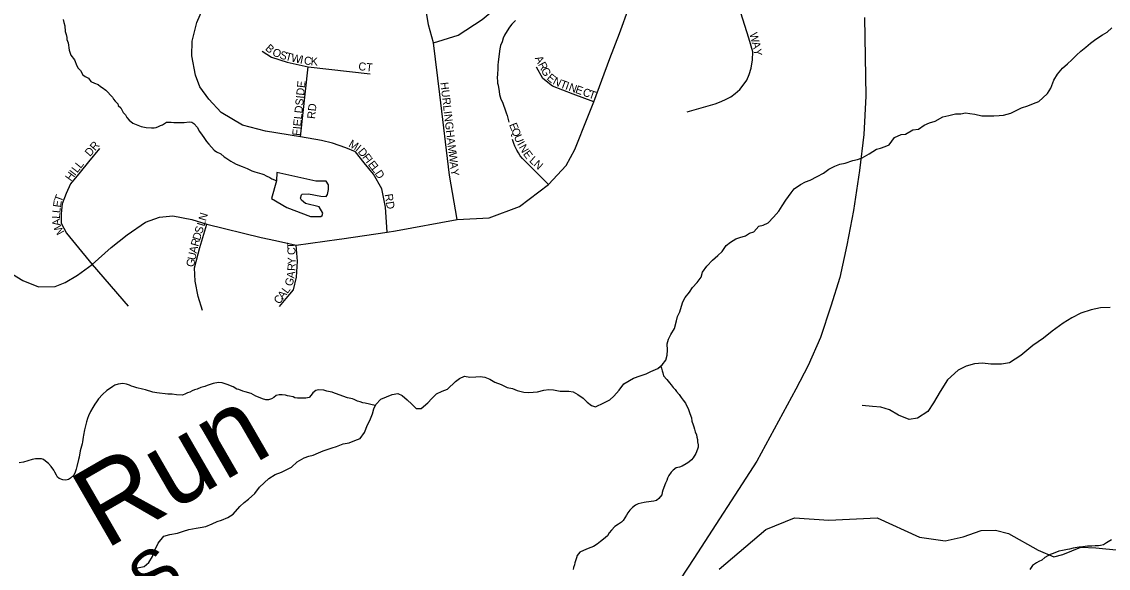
# Model space of a CAD drawing. Extents: x 1310247 to 1664935, y 235267 to 584339.
# Drawn here: x 1462682 to 1469473, y 416732 to 420149 of the extents above; entities that cross this region are included whole.
import ezdxf

# ---------------------------------------------------------------- set-up
doc = ezdxf.new("R2010")
doc.units = 0
for name, color, linetype in [('GM_X_Interstate_Route', 7, 'Continuous'), ('GM_X_Minor_Lake', 7, 'Continuous'), ('GM_X_Minor_River', 7, 'Continuous'), ('GM_X_Minor_River_Text', 7, 'Continuous'), ('GM_X_Township_Road', 7, 'Continuous'), ('GM_X_Township_Road_Text', 7, 'Continuous'), ('GM_X_Township_Subdivision', 7, 'Continuous'), ('GM_X_Township_Subdivision_Text', 7, 'Continuous')]:
    doc.layers.add(name, color=color, linetype=linetype)

msp = doc.modelspace()

# ---------------------------------------------------------------- linework, layer by layer
at = {"layer": 'GM_X_Interstate_Route'}
msp.add_lwpolyline([(1467950.3, 420176.2), (1467957.4, 419684.4), (1467945.1, 419444), (1467919.1, 419218), (1467880.5, 418968.2), (1467838.7, 418752.5), (1467795.3, 418549), (1467738.5, 418369.9), (1467673.3, 418175), (1467596.6, 418000.4), (1467520.6, 417851.9), (1467276.4, 417400.7), (1466881.8, 416793), (1466466.5, 416157.7)], dxfattribs=at)
at = {"layer": 'GM_X_Minor_Lake'}
for points in [[(1464521.1, 419152.5), (1464277.4, 419205.7), (1464273.9, 419153.6)], [(1464273.9, 419153.6), (1464244, 419043.9), (1464339.1, 418987.7), (1464486.4, 418930.5), (1464550.6, 418931.2), (1464560.7, 418937), (1464563.1, 418953), (1464541.8, 418991.6), (1464456, 419013.4), (1464430.3, 419034), (1464424.6, 419046.2), (1464431, 419066.1), (1464435.1, 419070), (1464475.3, 419073.2), (1464551.2, 419057.6), (1464585.3, 419056.9), (1464593.6, 419068.8), (1464600.2, 419100.7), (1464598.8, 419128.8), (1464585.2, 419151.2), (1464521.1, 419152.5)]]:
    msp.add_lwpolyline(points, dxfattribs=at)
at = {"layer": 'GM_X_Minor_River'}
for points in [[(1462941.8, 420162.1), (1462945.4, 420144), (1462950.9, 420123.8), (1462954, 420087.7), (1462959.5, 420069.5), (1462963, 420049.4), (1462964.7, 420037.3), (1462972.2, 420017.1), (1462979.1, 419970.8), (1462988.4, 419940.5), (1463011.6, 419909.9), (1463026.7, 419873.4), (1463034.4, 419859.2), (1463050.1, 419844.8), (1463063.4, 419816.4), (1463079.2, 419805.9), (1463099, 419795.4), (1463114.5, 419775), (1463136.3, 419764.4), (1463160.1, 419755.7), (1463173.8, 419743.3), (1463185.7, 419737), (1463207.4, 419720.4), (1463248.4, 419677.3), (1463256.1, 419665.1), (1463265.8, 419652.8), (1463283.4, 419636.3), (1463285.1, 419624.2), (1463300.8, 419609.8), (1463308.5, 419597.6), (1463316.1, 419581.4), (1463329.8, 419567), (1463339.4, 419550.7), (1463353, 419534.3), (1463376.6, 419515.7), (1463396.5, 419507.1), (1463428.2, 419494.3), (1463460.1, 419487.5), (1463492.2, 419484.6), (1463510.2, 419486.1), (1463522.3, 419487.8), (1463536.5, 419493.5), (1463548.7, 419499.2), (1463562.9, 419504.8), (1463587.3, 419520.2), (1463601.4, 419521.8), (1463615.4, 419521.5), (1463633.4, 419519), (1463667.5, 419518.1), (1463697.6, 419519.3), (1463727.8, 419522.5), (1463745.8, 419522), (1463757.6, 419511.7), (1463781, 419487.1), (1463790.5, 419464.8), (1463806, 419446.3), (1463823.4, 419419.8), (1463836.9, 419399.5), (1463850.6, 419383.1), (1463885.7, 419346.1), (1463899.5, 419335.7), (1463927.2, 419323), (1463946.8, 419304.4), (1463958.7, 419298.1), (1463988.3, 419277.3), (1464004.1, 419268.9), (1464021.9, 419258.4), (1464059.6, 419243.4), (1464091.3, 419230.5), (1464121.1, 419217.7), (1464139, 419211.3), (1464182.8, 419198.1), (1464194.7, 419193.8), (1464210.5, 419185.3), (1464232.3, 419174.8), (1464246.1, 419166.4), (1464262, 419160), (1464273.9, 419153.6)], [(1465767.4, 420156.3), (1465744.7, 420132.8), (1465730.2, 420115.2), (1465715.6, 420091.5), (1465698.9, 420065.9), (1465690.4, 420046.1), (1465683.8, 420024.2), (1465675.2, 420000.4), (1465670.7, 419980.5), (1465668.3, 419964.5), (1465665.8, 419946.6), (1465660.6, 419898.6), (1465658, 419876.7), (1465657.4, 419852.6), (1465654.6, 419822.7), (1465654, 419796.6), (1465655.5, 419778.6), (1465655.1, 419764.6), (1465658.8, 419752.4), (1465665.8, 419712.2), (1465667.4, 419694.1), (1465673, 419680), (1465676.7, 419665.8), (1465686.2, 419645.5), (1465693.8, 419627.3), (1465701.2, 419605.1), (1465710.6, 419578.8), (1465716.2, 419562.6), (1465727.1, 419520.3)], [(1467288, 418871.4), (1467316.2, 418876.9), (1467346.5, 418892.5), (1467381.2, 418928), (1467413.9, 418965.5), (1467434.5, 418997.3), (1467457.2, 419033), (1467492, 419078.5), (1467510.5, 419104.3), (1467549, 419131.7), (1467581.4, 419147.2), (1467609.6, 419158.8), (1467654.1, 419182.1), (1467692.5, 419201.5), (1467727, 419227), (1467763.4, 419246.4), (1467795.6, 419257.9), (1467827.8, 419265.4), (1467876.1, 419280.6), (1467906.3, 419288.1), (1467934.5, 419297.7), (1467979, 419323), (1468023.6, 419352.3), (1468049.7, 419357.9), (1468078, 419369.4), (1468104.2, 419379), (1468137, 419424.6), (1468179.4, 419443.9), (1468205.5, 419445.5), (1468252.1, 419472.8), (1468286.2, 419478.2), (1468322.7, 419501.7), (1468355, 419517.2), (1468391.2, 419526.6), (1468439.8, 419553.8), (1468476, 419563.2), (1468518.2, 419572.5), (1468552.2, 419574), (1468580.4, 419579.5), (1468608.3, 419575), (1468638.3, 419570.5), (1468682.1, 419559.7), (1468710.2, 419561.2), (1468758.2, 419560.4), (1468790.3, 419561.9), (1468818.4, 419565.4), (1468864.7, 419576.6), (1468931.3, 419609.6), (1468969.6, 419623), (1469006, 419638.4), (1469038.2, 419649.9), (1469064.7, 419673.5), (1469093.2, 419701.1), (1469113.8, 419732.9), (1469132.7, 419782.7), (1469155.4, 419820.4), (1469186.1, 419858), (1469218.7, 419885.5), (1469245.2, 419911.2), (1469273.8, 419940.8), (1469302.2, 419964.4), (1469332.7, 419989.9), (1469361.2, 420015.5), (1469395.7, 420039), (1469436.2, 420066.4), (1469466.6, 420083.9), (1469495.1, 420111.5)], [(1465976, 417850.6), (1466006, 417848.1), (1466047.9, 417839.4), (1466101.9, 417838.5), (1466127.9, 417836), (1466157.6, 417817.4), (1466191.2, 417794.8), (1466216.8, 417770.3), (1466242.5, 417749.8), (1466268.3, 417741.3), (1466320.9, 417766.5), (1466357.2, 417785.9), (1466383.7, 417807.5), (1466416.4, 417845.1), (1466445.1, 417884.7), (1466505.8, 417919.8), (1466548.2, 417935.1), (1466584.5, 417948.5), (1466614.7, 417962.1), (1466657.1, 417981.4), (1466685.6, 418003), (1466708.1, 418032.7), (1466716.7, 418064.6), (1466717.3, 418094.7), (1466716, 418134.9), (1466724.6, 418164.8), (1466739.1, 418192.7), (1466761.8, 418230.4), (1466774.7, 418278.3), (1466781.2, 418306.3), (1466795.7, 418336.1), (1466806.4, 418370.1), (1466814.9, 418398), (1466829.4, 418423.8), (1466856, 418457.5), (1466874.6, 418487.3), (1466903.2, 418518.9), (1466927.8, 418552.5), (1466936.4, 418582.5), (1466963.1, 418620.2), (1466999.8, 418657.6), (1467032.4, 418687.2), (1467058.9, 418712.8), (1467085.6, 418750.5), (1467112, 418770.1), (1467144.4, 418791.6), (1467170.6, 418799.2), (1467204.8, 418810.6), (1467231.1, 418826.2), (1467257.3, 418835.8), (1467288, 418871.4), (1467294.1, 418873.3)], [(1469484.8, 418363.2), (1469424.5, 418360.4), (1469366.1, 418347.5), (1469301.5, 418326.6), (1469244.8, 418297.6), (1469191.9, 418264.5), (1469122.7, 418213.6), (1469067.7, 418170.6), (1469000.5, 418123.7), (1468927.1, 418062.9), (1468855.9, 418016.1), (1468805.6, 418009), (1468739.4, 418008.3), (1468687.4, 418013.3), (1468637.2, 418010.3), (1468584.7, 417995.2), (1468534.1, 417970.1), (1468468.6, 417909.1), (1468423, 417837.8), (1468381.4, 417766.3), (1468346.2, 417712.8), (1468281.2, 417669.8), (1468228.9, 417662.8), (1468161.2, 417688.2), (1468105.8, 417721.5), (1468052, 417738.6), (1467999.9, 417743.6), (1467933.9, 417748.9)], [(1466664.8, 417987.2), (1466678.9, 417990.9), (1466684.3, 417966.7), (1466688, 417954.6), (1466693.5, 417934.4), (1466713, 417911.9), (1466730.6, 417891.4), (1466740.3, 417879.1), (1466753.9, 417862.7), (1466765.6, 417850.4), (1466775.3, 417838.1), (1466790.8, 417817.7), (1466804.4, 417799.3), (1466816, 417783), (1466829.6, 417764.6), (1466837.3, 417750.3), (1466846.8, 417730.1), (1466854.3, 417711.8), (1466858, 417699.7), (1466867.4, 417671.4), (1466870.8, 417651.3), (1466878.3, 417629.1), (1466882, 417617), (1466887.6, 417600.8), (1466891.2, 417584.7), (1466898.8, 417566.5), (1466900.4, 417552.4), (1466906, 417536.2), (1466905.7, 417522.2), (1466909.2, 417504.1), (1466908.9, 417490), (1466906.5, 417476.1), (1466895.8, 417450.3), (1466879.1, 417422.7), (1466868.7, 417409), (1466852.3, 417395.4), (1466834, 417385.8), (1466809.6, 417370.5), (1466793.4, 417364.9), (1466773.2, 417359.4), (1466752.8, 417345.9), (1466740.4, 417332.2), (1466725.9, 417312.5), (1466717.4, 417294.7), (1466713, 417280.8), (1466706.5, 417263), (1466689.4, 417219.3), (1466685, 417205.4), (1466682.7, 417191.5), (1466664, 417167.9), (1466649.7, 417156.3), (1466633.5, 417150.7), (1466585.3, 417145.9), (1466573.1, 417142.2), (1466553, 417138.8), (1466534.8, 417135.2), (1466518.6, 417125.6), (1466500.2, 417112.1), (1466483.7, 417094.5), (1466471.2, 417078.8), (1466462.8, 417063), (1466450.4, 417047.3), (1466440, 417031.5), (1466431.6, 417019.8), (1466411.3, 417008.2), (1466388.8, 416992.8), (1466368.2, 416969.3), (1466353.7, 416953.7), (1466343.2, 416933.9), (1466318.7, 416914.5), (1466300.2, 416899), (1466277.8, 416883.5), (1466255.3, 416868.1), (1466222.9, 416854.9), (1466192.5, 416843.7), (1466170.2, 416832.3), (1466153.6, 416810.7), (1466149.2, 416796.8), (1466138.4, 416765), (1466136.1, 416753), (1466129.6, 416737.2), (1466129.3, 416725.1)], [(1463378.5, 416725.5), (1463416.8, 416736.9), (1463446.9, 416742.4), (1463477.4, 416768), (1463500.1, 416805.7), (1463514.8, 416845.6), (1463535.7, 416889.4), (1463570.5, 416932.9), (1463608.7, 416942.3), (1463654.9, 416951.5), (1463693.2, 416962.9), (1463727.4, 416974.3), (1463771.6, 416983.6), (1463797.7, 416987.2), (1463831.9, 416992.6), (1463872.2, 417010), (1463902.5, 417023.5), (1463930.7, 417033.1), (1463971.1, 417048.4), (1464003.5, 417069.9), (1464044.4, 417117.4), (1464072.9, 417143), (1464099.3, 417164.6), (1464138, 417200), (1464168.8, 417239.6), (1464197.3, 417265.2), (1464225.8, 417292.8), (1464266.3, 417318.2), (1464306.6, 417333.6), (1464338.9, 417349.1), (1464367.3, 417364.6), (1464403.9, 417398.1), (1464446.4, 417421.5), (1464476.6, 417433), (1464502.8, 417438.5), (1464537.1, 417454), (1464565.3, 417465.5), (1464621.7, 417484.6), (1464649.9, 417492.2), (1464690.3, 417509.6), (1464728.4, 417516.9), (1464764.7, 417530.3), (1464797, 417543.8), (1464823.7, 417581.5), (1464842.6, 417629.3), (1464857.1, 417655.2), (1464873.9, 417697), (1464882.5, 417729), (1464895, 417756.8), (1464925.6, 417788.4), (1464998.2, 417819.3), (1465032.4, 417824.7), (1465060.2, 417812.2), (1465091.7, 417785.5), (1465119.3, 417757), (1465146.8, 417730.4), (1465178.8, 417729.9), (1465219.5, 417765.3), (1465246.1, 417792.9), (1465274.6, 417822.5), (1465309, 417840), (1465343.2, 417851.5), (1465392.2, 417898.8), (1465418.5, 417918.4), (1465448.9, 417933.9), (1465482.8, 417927.3), (1465520.8, 417928.7), (1465546.9, 417930.2), (1465576.9, 417925.7), (1465608.7, 417915.1), (1465638.4, 417894.5), (1465678.1, 417879.8), (1465715.9, 417863.1), (1465749.8, 417856.5), (1465777.6, 417844), (1465819.5, 417833.3), (1465849.5, 417830.8), (1465877.5, 417832.3), (1465905.6, 417835.8), (1465945.8, 417845.1), (1465976, 417850.6)], [(1464891.9, 417750), (1464828.2, 417764.9), (1464814.2, 417767.2), (1464796.3, 417771.7), (1464780.3, 417776.1), (1464760.5, 417786.7), (1464748.6, 417791), (1464718.7, 417797.8), (1464665.1, 417817.2), (1464649.1, 417821.6), (1464637.2, 417826), (1464621.3, 417832.4), (1464609.3, 417834.7), (1464589.4, 417839.2), (1464569.5, 417845.8), (1464535.5, 417846.6), (1464519.3, 417843.1), (1464500.9, 417829.5), (1464490.5, 417813.8), (1464478.1, 417800.1), (1464457.9, 417794.6), (1464405.8, 417796), (1464389.8, 417798.4), (1464377.9, 417802.7), (1464356, 417807.3), (1464344, 417809.6), (1464330.1, 417814), (1464310.1, 417816.5), (1464292, 417817), (1464271.8, 417811.5), (1464257.5, 417799.8), (1464243.2, 417790.2), (1464225, 417784.7), (1464207, 417785.1), (1464187.1, 417791.7), (1464161.3, 417802.3), (1464145.4, 417808.8), (1464115.7, 417823.6), (1464077.9, 417834.6), (1464064, 417839), (1464038.2, 417849.6), (1464026.2, 417852), (1464004.5, 417866.5), (1463966.8, 417881.6), (1463934.9, 417890.4), (1463912.9, 417893), (1463878.7, 417887.9), (1463840.3, 417874.9), (1463826.1, 417869.2), (1463801.8, 417861.8), (1463779.5, 417852.4), (1463761.3, 417846.9), (1463747.2, 417841.2), (1463732.9, 417833.6), (1463718.8, 417828), (1463704.6, 417822.3), (1463686.3, 417814.8), (1463650.3, 417815.7), (1463622.3, 417820.5), (1463594.3, 417821.2), (1463526.3, 417829), (1463502.3, 417833.6), (1463456.5, 417846.8), (1463436.6, 417851.4), (1463400.7, 417860.3), (1463382.8, 417866.8), (1463368.9, 417871.2), (1463355, 417877.5), (1463337.1, 417882), (1463313.1, 417886.6), (1463285, 417883.4), (1463264.7, 417875.9), (1463250.5, 417868.3), (1463236.2, 417858.6), (1463213.8, 417843.2), (1463187.1, 417817.8), (1463162.3, 417790.4), (1463149.8, 417772.7), (1463139.4, 417757), (1463126.8, 417737.3), (1463112.2, 417711.6), (1463099.4, 417683.9), (1463093, 417668), (1463086.5, 417648.2), (1463079.8, 417622.3), (1463075.2, 417598.4), (1463068.3, 417564.5), (1463066, 417552.5), (1463061.2, 417522.6), (1463058.9, 417510.7), (1463052.1, 417480.8), (1463047.8, 417466.9), (1463040.7, 417427), (1463036.3, 417411.1), (1463027.2, 417367.3), (1463022.8, 417351.3), (1463016.3, 417333.5), (1463007.8, 417313.7), (1462987.2, 417294.2), (1462975, 417286.5), (1462956.9, 417283)], [(1462956.9, 417283), (1462938.9, 417285.4), (1462917, 417294), (1462905.2, 417302.3), (1462899.5, 417314.5), (1462889.9, 417332.8), (1462882.2, 417345), (1462866.8, 417367.5), (1462849.2, 417387.9), (1462831.6, 417402.4), (1462817.8, 417412.8), (1462805.9, 417417.1), (1462767.7, 417416.1), (1462747.6, 417412.6), (1462693, 417396), (1462666.8, 417390.7)], [(1469493.2, 416909.6), (1469462.6, 416890.3), (1469442.3, 416878.8), (1469424.1, 416873.3), (1469412, 416871.6), (1469391.9, 416872.2), (1469369.9, 416870.7), (1469343.7, 416869.4), (1469313.6, 416866.2), (1469291.5, 416864.8), (1469265.3, 416859.5), (1469253.2, 416857.8), (1469231, 416852.3), (1469218.9, 416848.6), (1469186.7, 416843.5), (1469164.5, 416838), (1469138.2, 416828.7), (1469122, 416823.1), (1469109.8, 416817.4), (1469095.6, 416809.8), (1469077.2, 416798.3), (1469056.8, 416782.8), (1469038.5, 416775.2), (1469024.2, 416765.6), (1469012, 416757.9), (1468999.7, 416748.2), (1468983.1, 416724.6)]]:
    msp.add_lwpolyline(points, dxfattribs=at)
at = {"layer": 'GM_X_Township_Road'}
msp.add_lwpolyline([(1467041.4, 416726.8), (1467332.8, 416974.3), (1467511, 417047.6), (1467727.2, 417033.6), (1468029, 417046.5), (1468293.6, 416927.3), (1468453.5, 416904.4), (1468565.5, 416927.8), (1468678.5, 416967.3), (1468769.1, 416970.5), (1468848.9, 416948.9), (1469035.6, 416845.8), (1469132.6, 416804.2), (1469188, 416818), (1469300.9, 416864), (1469395.4, 416860.5), (1469543.7, 416845.2)], dxfattribs=at)
at = {"layer": 'GM_X_Township_Subdivision'}
for points in [[(1465017.8, 418842.6), (1465404.1, 418911.5), (1465603.6, 418922.7), (1465793.8, 418994.1), (1465973.5, 419130.5), (1466084.5, 419250), (1466138.5, 419349.6), (1466221.1, 419554.5), (1466257.3, 419647.9), (1466357.8, 419919.9), (1466418.4, 420075.8), (1466478.9, 420242), (1466506, 420307.8), (1466514.8, 420367.7), (1466481.3, 420476.7), (1466479, 420484.3), (1466293.4, 421087.4)], [(1466841.5, 419584.9), (1466929.2, 419610), (1467015.4, 419636), (1467053.5, 419650.5), (1467085.5, 419664.2), (1467114.5, 419680.2), (1467142, 419700), (1467170.2, 419726), (1467190.8, 419751.9), (1467212.9, 419783.9), (1467228.9, 419819), (1467241.1, 419859.5), (1467249.5, 419910.6), (1467251, 419960.9), (1467226.6, 420046.3), (1467054.1, 420597)], [(1464823.2, 419266.4), (1464768.5, 419334.5), (1464707.2, 419361.3), (1464624.4, 419389.4), (1464555.4, 419406.3), (1464424.5, 419428.3), (1464204.7, 419465.1), (1464062.7, 419502.7), (1463928.9, 419580.8), (1463850.8, 419664.4), (1463795, 419742.5), (1463767.1, 419815), (1463744.8, 419935), (1463747.6, 420027), (1463775.5, 420144.1), (1463839.6, 420289.1), (1463950.6, 420550.7)], [(1465256, 420017.8), (1465410.7, 420064.2), (1465560.2, 420162.1), (1465645.2, 420234.3), (1465766.3, 420358), (1465860.5, 420550.6)], [(1465404.1, 418911.5), (1465356, 419190.2), (1465296.2, 419693.9), (1465256, 420017.8), (1465225, 420128.8), (1465212.3, 420206.1), (1465194.2, 420281.7), (1465180, 420331.5), (1465142.8, 420432.6)], [(1464185.4, 419965.6), (1464244, 419926.6), (1464341.6, 419895.9), (1464472.7, 419868), (1464860.3, 419823.4)], [(1464424.5, 419428.3), (1464472.7, 419868)], [(1466257.3, 419647.9), (1466128.4, 419696.9), (1465999.6, 419745.9), (1465939, 419794.9), (1465899.1, 419865.7)], [(1465973.5, 419130.5), (1465823.4, 419280.4), (1465811.2, 419294.4), (1465798, 419311.3), (1465786.3, 419329), (1465776.9, 419345.1), (1465764.8, 419370), (1465757, 419387.9), (1465748.7, 419412.2)], [(1461972.2, 419373.8), (1461978.7, 419369.8), (1462086.9, 419303.6), (1462163.3, 419230.3), (1462228.4, 419114.2), (1462307.6, 418945.3), (1462369.1, 418806.3), (1462446.6, 418699), (1462541.5, 418619.8), (1462689.3, 418530.1), (1462786.1, 418491.4), (1462891.7, 418493.1), (1462952.6, 418519.3), (1463030.6, 418563.5), (1463122.1, 418632.1), (1463240.1, 418737.3), (1463341.2, 418815.6), (1463455.4, 418895.5), (1463543.5, 418926.5), (1463626.7, 418936.3), (1463744.2, 418911.8), (1463838.8, 418882.5), (1464178.1, 418800.9), (1464268.1, 418780.9)], [(1463167.9, 419356.9), (1463099.2, 419272.5), (1463046.5, 419209.2), (1462986.6, 419135.3), (1462960.3, 419075.5), (1462935.6, 419010.4), (1462928.6, 418950.5), (1462928.3, 418889.5), (1462960.9, 418827.8), (1463017.4, 418757.3), (1463122.1, 418632.1), (1463347.9, 418369.6)], [(1464966.3, 418833.4), (1464955.8, 418990.3), (1464932.8, 419103.9), (1464879.8, 419195.9), (1464823.2, 419266.4)], [(1463811, 418344.1), (1463784.9, 418430.6), (1463767, 418526.8), (1463762.1, 418610), (1463794.7, 418737.3), (1463838.8, 418882.5)], [(1464666.5, 418788.9), (1464682.2, 418791.1), (1464966.3, 418833.4), (1465017.8, 418842.6)], [(1464268.1, 418780.9), (1464398.3, 418752), (1464666.5, 418788.9)], [(1464293.9, 418368.6), (1464334.7, 418417.5), (1464380.4, 418473), (1464400, 418552.9), (1464406.5, 418652.4), (1464398.3, 418752)]]:
    msp.add_lwpolyline(points, dxfattribs=at)

# ---------------------------------------------------------------- texts
at = {"layer": 'GM_X_Minor_River_Text'}
msp.add_text('Run', height=500.03, rotation=30.0038, dxfattribs=at).set_placement((1463203.4, 416845.8))
at = {"layer": 'GM_X_Township_Road_Text'}
msp.add_text('S', height=300, rotation=39.59263, dxfattribs=at).set_placement((1463505.9, 416497.4))
at = {"layer": 'GM_X_Township_Subdivision_Text'}
for s, rotation, p in [('W', 284.79063, (1467229.6, 420073.7)), ('A', 284.78361, (1467244.2, 420018.4)), ('B', 318.45317, (1464199.9, 419976.6)), ('O', 335.57231, (1464243.2, 419941.5)), ('S', 343.5473, (1464290.4, 419920.6)), ('T', 345.38443, (1464325.8, 419910.2)), ('W', 348.23862, (1464362.5, 419900.7)), ('Y', 276.92438, (1467255.1, 419977.6)), ('I', 348.48188, (1464418.7, 419889)), ('C', 351.07216, (1464442.7, 419884.2)), ('K', 356.33319, (1464486.8, 419877.5)), ('CT', 353.65048, (1464784.1, 419847.1)), ('A', 297.51322, (1465887.2, 419921)), ('R', 297.52098, (1465907.5, 419882)), ('G', 297.51322, (1465925.8, 419846.9)), ('E', 319.76056, (1465959.3, 419791.4)), ('FIELDSIDE', 84.2894, (1464421.7, 419433.9)), ('HURLINGHAM', 276.60518, (1465298.4, 419768.5)), ('N', 333.84278, (1465997.3, 419761.3)), ('T', 340.14806, (1466042.4, 419739.6)), ('I', 340.40658, (1466075.7, 419727.5)), ('N', 340.41086, (1466096.4, 419720.1)), ('E', 340.41601, (1466137.9, 419705.4)), ('C', 340.39573, (1466183.5, 419689.1)), ('T', 340.41118, (1466220.8, 419675.9)), ('RD', 83.9832, (1464515.1, 419539.4)), ('E', 291.80649, (1465727.1, 419505.2)), ('Q', 291.83638, (1465740.2, 419472.5)), ('M', 330.58272, (1464720.4, 419370.7)), ('U', 292.63754, (1465756.9, 419431)), ('I', 299.27268, (1465776.6, 419384.7)), ('DR', 49.08339, (1463108.8, 419302.3)), ('I', 320.9443, (1464764.5, 419346.1)), ('D', 310.91659, (1464780, 419333.8)), ('W', 275.6922, (1465351.2, 419328.3)), ('N', 299.76735, (1465787.6, 419365.1)), ('E', 306.4585, (1465812.9, 419321.5)), ('L', 51.07572, (1463050, 419228.2)), ('F', 307.71685, (1464808.3, 419301.1)), ('I', 307.68323, (1464829.8, 419273.3)), ('E', 307.71799, (1464843.3, 419255.8)), ('A', 275.68678, (1465356.9, 419271.4)), ('L', 317.81301, (1465850.5, 419276)), ('N', 318.15667, (1465876.8, 419252.1)), ('H', 53.48415, (1462989.5, 419147.7)), ('I', 53.43602, (1463015.7, 419183.1)), ('L', 52.28315, (1463028.7, 419200.5)), ('L', 307.71799, (1464864.8, 419228)), ('D', 303.45364, (1464885.8, 419201)), ('Y', 277.62293, (1465361.5, 419225.7)), ('T', 69.9492, (1462930.7, 419017.6)), ('RD', 279.07877, (1464950.1, 419069.3)), ('E', 81.44491, (1462926.1, 418985.3)), ('L', 86.17137, (1462920.4, 418916.2)), ('L', 84.3628, (1462922.7, 418950.9)), ('N', 72.96877, (1463832.9, 418900.1)), ('A', 97.93845, (1462926.4, 418875.4)), ('M', 118.53635, (1462950.1, 418833.5)), ('S', 72.99973, (1463808.4, 418820.1)), ('L', 72.9736, (1463822.6, 418866.4)), ('R', 73.93117, (1463784.7, 418740.2)), ('D', 73.00975, (1463795.6, 418778.1)), ('A', 77.44274, (1463775.3, 418698.1)), ('T', 92.19029, (1464392.3, 418730.9)), ('C', 92.155, (1464393.8, 418691.3)), ('G', 78.24864, (1463757.4, 418612.1)), ('U', 78.26701, (1463766.4, 418655.2)), ('Y', 89.77872, (1464394.1, 418631.8)), ('A', 82.5314, (1464386, 418541.7)), ('R', 87.17713, (1464392.1, 418589.8)), ('G', 73.93833, (1464372.2, 418491.5)), ('A', 53.07112, (1464315.7, 418410.4)), ('L', 53.06451, (1464342.2, 418445.6)), ('C', 53.06211, (1464291.9, 418378.8))]:
    msp.add_text(s, height=50, rotation=rotation, dxfattribs=at).set_placement(p)

doc.saveas('drawing.dxf')
